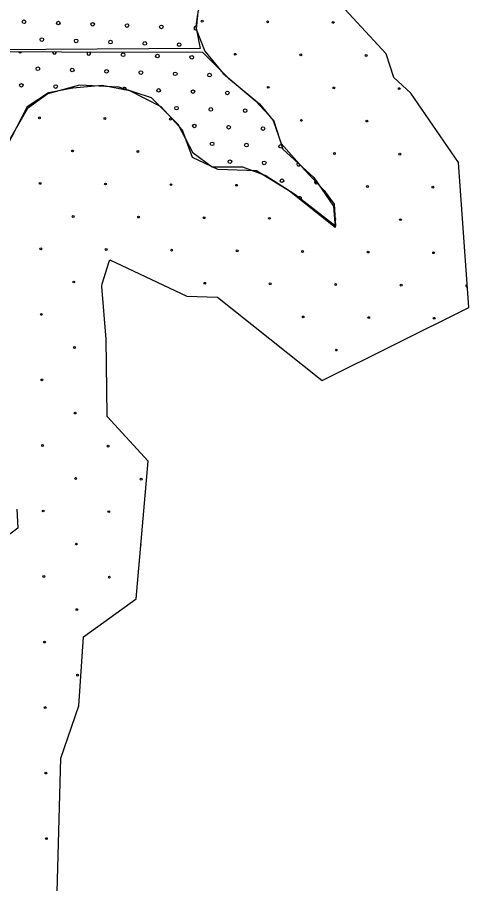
# Model space of a CAD drawing. Extents: x 1612280 to 1883141, y 560852 to 780851.
# Drawn here: x 1782394 to 1785044, y 704573 to 709658 of the extents above; entities that cross this region are included whole.
import ezdxf

# ---------------------------------------------------------------- set-up
doc = ezdxf.new("R2010")
doc.units = 0
for name, color, linetype in [('DESIGN - EROSION CONTROL - Devices', 7, 'Continuous'), ('DESIGN - SCRATCH - User 1', 7, 'Continuous'), ('DESIGN - TRAFFIC CONTROL PERMANENT - Pavement Marking Text', 7, 'Continuous')]:
    doc.layers.add(name, color=color, linetype=linetype)

msp = doc.modelspace()

# ---------------------------------------------------------------- linework, layer by layer
at = {"layer": 'DESIGN - EROSION CONTROL - Devices'}
for centre in [(1783479.2, 709635.1), (1783479.2, 709635.1), (1783863.7, 709631.3), (1783863.7, 709631.3), (1784248.3, 709627.6), (1784248.3, 709627.6), (1783673.3, 709440.9), (1783673.3, 709440.9), (1784057.9, 709437.2), (1784057.9, 709437.2), (1784442.4, 709433.5), (1784442.4, 709433.5), (1783867.5, 709246.8), (1783867.5, 709246.8), (1784252, 709243.1), (1784252, 709243.1), (1784636.6, 709239.3), (1784636.6, 709239.3), (1782523.4, 709067.6), (1782523.4, 709067.6), (1782908, 709063.8), (1782908, 709063.8), (1783292.5, 709060.1), (1783292.5, 709060.1), (1784061.6, 709052.6), (1784061.6, 709052.6), (1784446.2, 709048.9), (1784446.2, 709048.9), (1782717.6, 708873.4), (1782717.6, 708873.4), (1783102.1, 708869.7), (1783102.1, 708869.7), (1784255.8, 708858.5), (1784255.8, 708858.5), (1784640.3, 708854.8), (1784640.3, 708854.8), (1782527.1, 708683), (1782527.1, 708683), (1782911.7, 708679.3), (1782911.7, 708679.3), (1783296.2, 708675.6), (1783296.2, 708675.6), (1783680.8, 708671.8), (1783680.8, 708671.8), (1784449.9, 708664.4), (1784449.9, 708664.4), (1784834.5, 708660.6), (1784834.5, 708660.6), (1782721.3, 708488.9), (1782721.3, 708488.9), (1783105.8, 708485.2), (1783105.8, 708485.2), (1783490.4, 708481.4), (1783490.4, 708481.4), (1783874.9, 708477.7), (1783874.9, 708477.7), (1784644, 708470.2), (1784644, 708470.2), (1782530.9, 708298.5), (1782530.9, 708298.5), (1782915.4, 708294.7), (1782915.4, 708294.7), (1783300, 708291), (1783300, 708291), (1783684.5, 708287.3), (1783684.5, 708287.3), (1784069.1, 708283.5), (1784069.1, 708283.5), (1784453.6, 708279.8), (1784453.6, 708279.8), (1784838.2, 708276.1), (1784838.2, 708276.1), (1782725, 708104.3), (1782725, 708104.3), (1783494.1, 708096.9), (1783494.1, 708096.9), (1783878.7, 708093.1), (1783878.7, 708093.1), (1784263.2, 708089.4), (1784263.2, 708089.4), (1784647.8, 708085.7), (1784647.8, 708085.7), (1782534.6, 707913.9), (1782534.6, 707913.9), (1784072.8, 707899), (1784072.8, 707899), (1784457.4, 707895.3), (1784457.4, 707895.3), (1784841.9, 707891.5), (1784841.9, 707891.5), (1782728.8, 707719.8), (1782728.8, 707719.8), (1784267, 707704.8), (1784267, 707704.8), (1782538.3, 707529.4), (1782538.3, 707529.4), (1782732.5, 707335.2), (1782732.5, 707335.2), (1782542.1, 707144.8), (1782542.1, 707144.8), (1782926.6, 707141.1), (1782926.6, 707141.1), (1782736.2, 706950.7), (1782736.2, 706950.7), (1783120.8, 706946.9), (1783120.8, 706946.9), (1782545.8, 706760.3), (1782545.8, 706760.3), (1782930.4, 706756.5), (1782930.4, 706756.5), (1782740, 706566.1), (1782740, 706566.1), (1782549.5, 706375.7), (1782549.5, 706375.7), (1782934.1, 706372), (1782934.1, 706372), (1782743.7, 706181.6), (1782743.7, 706181.6), (1782553.3, 705991.2), (1782553.3, 705991.2), (1782747.4, 705797), (1782747.4, 705797), (1782557, 705606.6), (1782557, 705606.6), (1782560.7, 705222.1), (1782560.7, 705222.1), (1782564.5, 704837.5), (1782564.5, 704837.5)]:
    msp.add_circle(centre, 5.28, dxfattribs=at)
for centre, start, end in [((1784259.5, 708474), 236.9618, 131.0119), ((1785032.3, 708081.9), 58.292, 309.6802), ((1782922.9, 707525.6), 149.0258, 212.544), ((1783124.5, 706562.4), 149.8866, 200.1838)]:
    msp.add_arc(centre, 5.28, start, end, dxfattribs=at)
at = {"layer": 'DESIGN - SCRATCH - User 1'}
for points in [[(1785044.3, 707954.9), (1784985, 708805.6), (1784704.1, 709213.2), (1784605.4, 709304), (1784560.1, 709442.5), (1784317.8, 709705.2), (1784630.8, 710336.5)], [(1785044.3, 707954.9), (1784985, 708805.6), (1784704.1, 709213.2), (1784605.4, 709304), (1784560.1, 709442.5), (1784317.8, 709705.2), (1784630.8, 710336.5)], [(1783727.5, 710203.1), (1783629.7, 710005.8), (1783518.8, 709830.6), (1783454.6, 709690.5), (1783443, 709588.3), (1783495.5, 709459.8), (1783603.4, 709328.4), (1783793.1, 709167.9), (1783898.1, 709054), (1783953.5, 708884.7), (1784134.4, 708718.2), (1784251.1, 708548.9), (1784259.8, 708423.4)], [(1783727.5, 710203.1), (1783629.7, 710005.8), (1783518.8, 709830.6), (1783454.6, 709690.5), (1783443, 709588.3), (1783495.5, 709459.8), (1783603.4, 709328.4), (1783793.1, 709167.9), (1783898.1, 709054), (1783953.5, 708884.7), (1784134.4, 708718.2), (1784251.1, 708548.9), (1784259.8, 708423.4)], [(1783452.6, 709676.5), (1783442.2, 709603.9), (1783468.2, 709474.2), (1781047.2, 709458.7), (1778932.2, 709479.4)], [(1783452.6, 709676.5), (1783442.2, 709603.9), (1783468.2, 709474.2), (1781047.2, 709458.7), (1778932.2, 709479.4)], [(1776461.8, 709458.7), (1779441.2, 709473.7), (1780992.9, 709458.8), (1783481.8, 709452.7), (1783634.4, 709300), (1783815.4, 709149.5), (1783896, 709051.3), (1783944, 708916.1), (1784079.2, 708763.4), (1784194.7, 708641.2), (1784253.6, 708560.5), (1784262.3, 708431.8)], [(1776461.8, 709458.7), (1779441.2, 709473.7), (1780992.9, 709458.8), (1783481.8, 709452.7), (1783634.4, 709300), (1783815.4, 709149.5), (1783896, 709051.3), (1783944, 708916.1), (1784079.2, 708763.4), (1784194.7, 708641.2), (1784253.6, 708560.5), (1784262.3, 708431.8)], [(1784259.8, 708423.4), (1783991.5, 708636.5), (1783798.9, 708756.2), (1783571.4, 708765), (1783422.6, 708835), (1783364.2, 708995.6), (1783238.8, 709132.8), (1783055, 709226.3), (1782891.6, 709258.4), (1782719.5, 709240.9), (1782576.5, 709214.6), (1782451.1, 709132.8), (1782331.5, 708902.2), (1782319.8, 708718.2), (1782226.4, 708475.9), (1782153.5, 708251.1), (1782136, 708084.7), (1782165.2, 707757.7)], [(1784259.8, 708423.4), (1783991.5, 708636.5), (1783798.9, 708756.2), (1783571.4, 708765), (1783422.6, 708835), (1783364.2, 708995.6), (1783238.8, 709132.8), (1783055, 709226.3), (1782891.6, 709258.4), (1782719.5, 709240.9), (1782576.5, 709214.6), (1782451.1, 709132.8), (1782331.5, 708902.2), (1782319.8, 708718.2), (1782226.4, 708475.9), (1782153.5, 708251.1), (1782136, 708084.7), (1782165.2, 707757.7)], [(1784262.3, 708431.8), (1784023.7, 708616.9), (1783849.2, 708729.2), (1783718.3, 708779), (1783537.6, 708779), (1783425.5, 708860.1), (1783338.2, 709028.5), (1783182.4, 709184.4), (1782989.3, 709246.7), (1782758.7, 709259.2), (1782571.8, 709209.3), (1782453.4, 709122), (1782341.2, 708928.7)], [(1784262.3, 708431.8), (1784023.7, 708616.9), (1783849.2, 708729.2), (1783718.3, 708779), (1783537.6, 708779), (1783425.5, 708860.1), (1783338.2, 709028.5), (1783182.4, 709184.4), (1782989.3, 709246.7), (1782758.7, 709259.2), (1782571.8, 709209.3), (1782453.4, 709122), (1782341.2, 708928.7)], [(1782915.1, 707768), (1782889.5, 708078.7), (1782891.1, 708094.4), (1782933.6, 708225.2), (1782937.2, 708234.6), (1783389.9, 708021.4), (1783568.7, 708014.5), (1784183.7, 707526.1)], [(1782915.1, 707768), (1782889.5, 708078.7), (1782891.1, 708094.4), (1782933.6, 708225.2), (1782937.2, 708234.6), (1783389.9, 708021.4), (1783568.7, 708014.5), (1784183.7, 707526.1)], [(1784183.7, 707526.1), (1785044.3, 707954.9)], [(1784183.7, 707526.1), (1785044.3, 707954.9)], [(1782609.1, 703882), (1782648.7, 705309.1), (1782754.7, 705616.3), (1782781.8, 706022.7), (1783092.1, 706244.5), (1783162.4, 707053.6), (1782920.5, 707315.2), (1782921.2, 707321), (1782915.1, 707768)], [(1782609.1, 703882), (1782648.7, 705309.1), (1782754.7, 705616.3), (1782781.8, 706022.7), (1783092.1, 706244.5), (1783162.4, 707053.6), (1782920.5, 707315.2), (1782921.2, 707321), (1782915.1, 707768)], [(1782391, 706771.2), (1782397.3, 706659), (1782285.1, 706577.9)], [(1782391, 706771.2), (1782397.3, 706659), (1782285.1, 706577.9)]]:
    msp.add_lwpolyline(points, dxfattribs=at)
at = {"layer": 'DESIGN - TRAFFIC CONTROL PERMANENT - Pavement Marking Text'}
for centre in [(1782432.9, 709631.4), (1782432.9, 709631.4), (1782634.5, 709623.9), (1782634.5, 709623.9), (1782836.1, 709616.4), (1782836.1, 709616.4), (1783037.7, 709609), (1783037.7, 709609), (1783239.4, 709601.5), (1783239.4, 709601.5), (1782537.5, 709526.8), (1782537.5, 709526.8), (1782739.1, 709519.4), (1782739.1, 709519.4), (1782940.7, 709511.9), (1782940.7, 709511.9), (1783142.3, 709504.4), (1783142.3, 709504.4), (1783343.9, 709497), (1783343.9, 709497), (1783014.8, 709437.9), (1783014.8, 709437.9), (1783216.4, 709430.5), (1783216.4, 709430.5), (1783418, 709423), (1783418, 709423), (1782514.5, 709355.8), (1782514.5, 709355.8), (1782716.1, 709348.3), (1782716.1, 709348.3), (1782917.7, 709340.8), (1782917.7, 709340.8), (1783119.3, 709333.4), (1783119.3, 709333.4), (1783320.9, 709325.9), (1783320.9, 709325.9), (1783522.5, 709318.4), (1783522.5, 709318.4), (1782417.4, 709258.7), (1782417.4, 709258.7), (1782619, 709251.2), (1782619, 709251.2), (1783223.8, 709228.8), (1783223.8, 709228.8), (1783425.4, 709221.4), (1783425.4, 709221.4), (1783627.1, 709213.9), (1783627.1, 709213.9), (1783328.4, 709124.3), (1783328.4, 709124.3), (1783530, 709116.8), (1783530, 709116.8), (1783731.6, 709109.4), (1783731.6, 709109.4), (1783432.9, 709019.8), (1783432.9, 709019.8), (1783634.5, 709012.3), (1783634.5, 709012.3), (1783836.1, 709004.8), (1783836.1, 709004.8), (1783537.5, 708915.2), (1783537.5, 708915.2), (1783739.1, 708907.8), (1783739.1, 708907.8), (1783940.7, 708900.3), (1783940.7, 708900.3), (1783642, 708810.7), (1783642, 708810.7), (1783843.6, 708803.2), (1783843.6, 708803.2), (1783948.1, 708698.7), (1783948.1, 708698.7)]:
    msp.add_circle(centre, 10.6, dxfattribs=at)
for centre, start, end in [((1783441, 709594), 82.5975, 298.8326), ((1782409.9, 709460.3), 208.0666, 331.6541), ((1782611.5, 709452.9), 169.0285, 10.6922), ((1782813.1, 709445.4), 121.8113, 57.9094), ((1783022.2, 709236.3), 340.8475, 163.376), ((1782424.9, 709057.1), 108.4846, 191.2671), ((1784045.2, 708795.8), 109.5956, 333.4274), ((1784149.8, 708691.2), 142.7747, 304.0373), ((1784052.7, 708594.1), 323.3907, 140.9821)]:
    msp.add_arc(centre, 10.6, start, end, dxfattribs=at)

doc.saveas('drawing.dxf')
